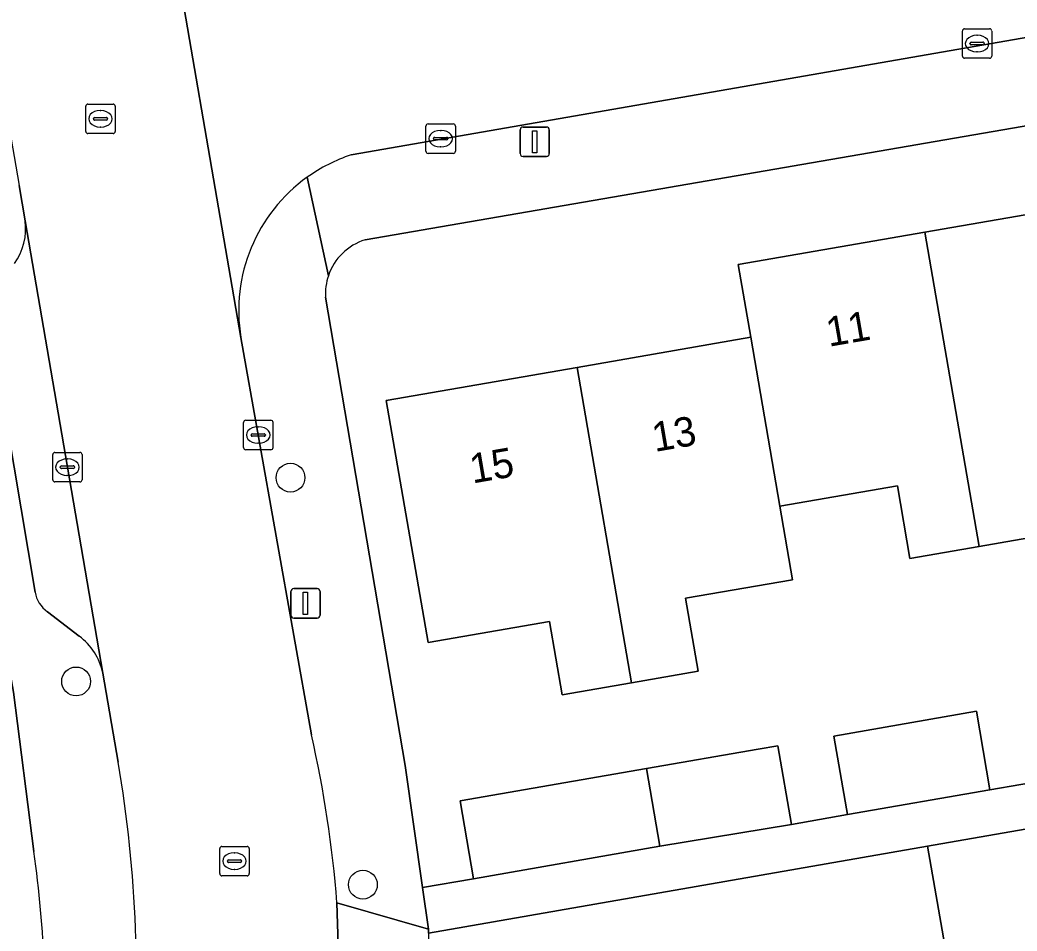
# Model space of a CAD drawing. Extents: x 162879 to 165540, y 384011 to 385181.
# Drawn here: x 163878.05 to 163911.91, y 384592.86 to 384623.78 of the extents above; entities that cross this region are included whole.
import ezdxf

# ---------------------------------------------------------------- set-up
doc = ezdxf.new("R2010")
doc.units = 0
for name, color, linetype in [('IMGEO_Boom', 7, 'Continuous'), ('IMGEO_Erf', 7, 'Continuous'), ('IMGEO_Groenvoorziening', 7, 'Continuous'), ('IMGEO_Kolk', 7, 'Continuous'), ('IMGEO_Lichtmast', 7, 'Continuous'), ('IMGEO_Pand', 7, 'Continuous'), ('IMGEO_Pand_nummerreeks', 7, 'Continuous'), ('IMGEO_Parkeervlak_open', 7, 'Continuous'), ('IMGEO_Rijbaan_lokaal_gesloten', 7, 'Continuous'), ('IMGEO_Rijbaan_lokaal_open', 7, 'Continuous'), ('IMGEO_Rioolput', 7, 'Continuous'), ('IMGEO_Voetpad_open', 7, 'Continuous')]:
    doc.layers.add(name, color=color, linetype=linetype)

msp = doc.modelspace()

# ---------------------------------------------------------------- linework, layer by layer
at = {"layer": 'IMGEO_Boom'}
for centre in [(163887.238, 384608.244), (163879.959, 384601.331), (163889.697, 384594.435)]:
    msp.add_circle(centre, 0.489, dxfattribs=at)
at = {"layer": 'IMGEO_Erf'}
for points in [[(163939.508, 384624.904), (163889.77, 384616.314)], [(163913.025, 384606.328), (163910.621, 384605.912), (163908.271, 384605.506), (163907.846, 384607.967), (163903.85, 384607.276), (163904.28, 384604.779), (163900.651, 384604.151), (163901.079, 384601.677), (163898.82, 384601.286), (163896.459, 384600.878), (163896.03, 384603.361), (163891.911, 384602.649), (163890.49, 384610.869), (163896.971, 384611.99), (163902.866, 384613.009), (163902.439, 384615.483), (163908.777, 384616.579), (163915.001, 384617.655)], [(163888.43, 384614.367), (163891.13, 384598.48), (163891.723, 384594.336), (163893.456, 384594.637), (163892.998, 384597.274), (163899.324, 384598.373), (163903.119, 384599.032), (163903.785, 384599.148), (163904.244, 384596.481), (163906.147, 384596.812), (163906.114, 384597.003), (163905.688, 384599.478), (163910.526, 384600.318), (163910.986, 384597.652), (163913.091, 384598.018)], [(163919.328, 384581.993), (163910.653, 384585.499), (163908.865, 384595.738), (163891.925, 384592.79), (163891.946, 384588.437), (163891.92, 384587.83), (163924.597, 384572.526)]]:
    msp.add_lwpolyline(points, dxfattribs=at)
for centre, radius, start, end in [((163890.328, 384614.496), 1.902, 107.0514, 161.5052), ((163890.317, 384614.497), 1.891, 161.4325, 183.9323)]:
    msp.add_arc(centre, radius, start, end, dxfattribs=at)
at = {"layer": 'IMGEO_Groenvoorziening'}
msp.add_lwpolyline([(163878.525, 384595.56), (163877.838, 384600.971), (163877.359, 384603.601), (163876.394, 384603.445), (163877.092, 384596.073), (163877.72, 384586.145), (163870.006, 384564.899), (163872.567, 384563.854), (163875.144, 384571.725), (163876.795, 384576.84)], dxfattribs=at)
msp.add_arc((163838.083, 384589.921), 40.834, 356.7591, 7.9384, dxfattribs=at)
at = {"layer": 'IMGEO_Kolk'}
for p, q in [((163910.049, 384622.552), (163910.049, 384623.404)), ((163910.124, 384623.478), (163910.976, 384623.478)), ((163910.537, 384623.258), (163910.562, 384623.258)), ((163911.05, 384623.404), (163911.05, 384622.552)), ((163910.308, 384622.972), (163910.308, 384622.984)), ((163910.746, 384622.935), (163910.348, 384622.935)), ((163910.351, 384623.021), (163910.749, 384623.021)), ((163910.792, 384622.984), (163910.792, 384622.972)), ((163910.56, 384622.698), (163910.535, 384622.698)), ((163910.976, 384622.478), (163910.124, 384622.478)), ((163891.837, 384619.325), (163891.837, 384620.177)), ((163891.912, 384620.251), (163892.764, 384620.251)), ((163892.838, 384620.177), (163892.838, 384619.325)), ((163892.325, 384620.031), (163892.35, 384620.031)), ((163892.096, 384619.745), (163892.096, 384619.757)), ((163892.534, 384619.708), (163892.136, 384619.708)), ((163892.139, 384619.794), (163892.537, 384619.794)), ((163892.58, 384619.757), (163892.58, 384619.745)), ((163892.764, 384619.251), (163891.912, 384619.251)), ((163892.348, 384619.471), (163892.323, 384619.471)), ((163885.643, 384609.267), (163885.643, 384610.119)), ((163885.718, 384610.193), (163886.57, 384610.193)), ((163886.644, 384610.119), (163886.644, 384609.267)), ((163885.902, 384609.687), (163885.902, 384609.699)), ((163885.945, 384609.736), (163886.343, 384609.736)), ((163886.131, 384609.973), (163886.156, 384609.973)), ((163886.386, 384609.699), (163886.386, 384609.687)), ((163886.34, 384609.65), (163885.942, 384609.65)), ((163886.154, 384609.413), (163886.129, 384609.413)), ((163879.164, 384608.176), (163879.164, 384609.028)), ((163879.239, 384609.102), (163880.091, 384609.102)), ((163880.165, 384609.028), (163880.165, 384608.176)), ((163886.57, 384609.193), (163885.718, 384609.193)), ((163879.652, 384608.882), (163879.677, 384608.882)), ((163879.423, 384608.596), (163879.423, 384608.608)), ((163879.861, 384608.559), (163879.463, 384608.559)), ((163879.466, 384608.645), (163879.864, 384608.645)), ((163879.675, 384608.322), (163879.65, 384608.322)), ((163879.907, 384608.608), (163879.907, 384608.596)), ((163880.091, 384608.102), (163879.239, 384608.102))]:
    msp.add_line(p, q, dxfattribs=at)
for points in [[(163910.049, 384622.552), (163910.049, 384623.404)], [(163910.124, 384623.478), (163910.976, 384623.478)], [(163911.05, 384623.404), (163911.05, 384622.552)], [(163910.976, 384622.478), (163910.124, 384622.478)], [(163891.837, 384619.325), (163891.837, 384620.177)], [(163891.912, 384620.251), (163892.764, 384620.251)], [(163892.838, 384620.177), (163892.838, 384619.325)], [(163892.764, 384619.251), (163891.912, 384619.251)], [(163885.643, 384609.267), (163885.643, 384610.119)], [(163885.718, 384610.193), (163886.57, 384610.193)], [(163886.644, 384610.119), (163886.644, 384609.267)], [(163879.164, 384608.176), (163879.164, 384609.028)], [(163879.239, 384609.102), (163880.091, 384609.102)], [(163880.165, 384609.028), (163880.165, 384608.176)], [(163886.57, 384609.193), (163885.718, 384609.193)], [(163880.091, 384608.102), (163879.239, 384608.102)]]:
    msp.add_lwpolyline(points, dxfattribs=at)
for centre, radius, start, end in [((163910.126, 384623.402), 0.0765, 91.552, 178.448), ((163910.126, 384623.402), 0.0765, 91.552, 178.448), ((163910.974, 384623.402), 0.0765, 1.552, 88.448), ((163910.974, 384623.402), 0.0765, 1.552, 88.448), ((163910.348, 384622.981), 0.0403, 85.8775, 175.7526), ((163910.345, 384622.971), 0.0366, 178.938, 274.7102), ((163910.749, 384622.978), 0.043, 264.8664, 352.4533), ((163910.753, 384622.983), 0.0386, 1.7309, 96.639), ((163910.126, 384622.554), 0.0765, 181.552, 268.448), ((163910.126, 384622.554), 0.0765, 181.552, 268.448), ((163910.974, 384622.554), 0.0765, 271.552, 358.448), ((163910.974, 384622.554), 0.0765, 271.552, 358.448), ((163891.914, 384620.175), 0.0765, 91.552, 178.448), ((163891.914, 384620.175), 0.0765, 91.552, 178.448), ((163892.762, 384620.175), 0.0765, 1.552, 88.448), ((163892.762, 384620.175), 0.0765, 1.552, 88.448), ((163892.136, 384619.754), 0.0403, 85.8775, 175.7526), ((163892.133, 384619.744), 0.0366, 178.938, 274.7102), ((163892.537, 384619.751), 0.043, 264.8664, 352.4533), ((163892.541, 384619.756), 0.0386, 1.7309, 96.639), ((163891.914, 384619.327), 0.0765, 181.552, 268.448), ((163891.914, 384619.327), 0.0765, 181.552, 268.448), ((163892.762, 384619.327), 0.0765, 271.552, 358.448), ((163892.762, 384619.327), 0.0765, 271.552, 358.448), ((163885.72, 384610.117), 0.0765, 91.552, 178.448), ((163885.72, 384610.117), 0.0765, 91.552, 178.448), ((163886.568, 384610.117), 0.0765, 1.552, 88.448), ((163886.568, 384610.117), 0.0765, 1.552, 88.448), ((163885.942, 384609.696), 0.0403, 85.8775, 175.7526), ((163885.939, 384609.686), 0.0366, 178.938, 274.7102), ((163886.343, 384609.693), 0.043, 264.8664, 352.4533), ((163886.347, 384609.698), 0.0386, 1.7309, 96.639), ((163879.241, 384609.026), 0.0765, 91.552, 178.448), ((163879.241, 384609.026), 0.0765, 91.552, 178.448), ((163880.089, 384609.026), 0.0765, 1.552, 88.448), ((163880.089, 384609.026), 0.0765, 1.552, 88.448), ((163885.72, 384609.269), 0.0765, 181.552, 268.448), ((163885.72, 384609.269), 0.0765, 181.552, 268.448), ((163886.568, 384609.269), 0.0765, 271.552, 358.448), ((163886.568, 384609.269), 0.0765, 271.552, 358.448), ((163879.463, 384608.605), 0.0403, 85.8775, 175.7526), ((163879.46, 384608.595), 0.0366, 178.938, 274.7102), ((163879.864, 384608.602), 0.043, 264.8664, 352.4533), ((163879.868, 384608.607), 0.0386, 1.7309, 96.639), ((163879.241, 384608.178), 0.0765, 181.552, 268.448), ((163879.241, 384608.178), 0.0765, 181.552, 268.448), ((163880.089, 384608.178), 0.0765, 271.552, 358.448), ((163880.089, 384608.178), 0.0765, 271.552, 358.448)]:
    msp.add_arc(centre, radius, start, end, dxfattribs=at)
for centre, major_axis, ratio, start_param, end_param in [((163910.536, 384622.978), (-0.387, 0.002), 0.722429, 4.712389, 7.853982), ((163910.561, 384622.978), (-0.39, 0.002), 0.717154, 1.570796, 4.712389), ((163892.324, 384619.751), (-0.387, 0.002), 0.722429, 4.712389, 7.853982), ((163892.349, 384619.751), (-0.39, 0.002), 0.717154, 1.570796, 4.712389), ((163886.13, 384609.693), (-0.387, 0.002), 0.722429, 4.712389, 7.853982), ((163886.155, 384609.693), (-0.39, 0.002), 0.717154, 1.570796, 4.712389), ((163879.651, 384608.602), (-0.387, 0.002), 0.722429, 4.712389, 7.853982), ((163879.676, 384608.602), (-0.39, 0.002), 0.717154, 1.570796, 4.712389)]:
    msp.add_ellipse(centre, major_axis=major_axis, ratio=ratio, start_param=start_param, end_param=end_param, dxfattribs=at)
at = {"layer": 'IMGEO_Lichtmast'}
for p, q in [((163895.035, 384619.246), (163895.035, 384620.046)), ((163895.035, 384620.046), (163895.035, 384619.246)), ((163895.135, 384620.146), (163895.925, 384620.146)), ((163895.925, 384620.146), (163895.135, 384620.146)), ((163896.025, 384620.046), (163896.025, 384619.246)), ((163896.025, 384619.246), (163896.025, 384620.046)), ((163895.925, 384619.146), (163895.135, 384619.146)), ((163895.135, 384619.146), (163895.925, 384619.146)), ((163887.251, 384603.581), (163887.251, 384604.381)), ((163887.251, 384604.381), (163887.251, 384603.581)), ((163887.351, 384604.481), (163888.141, 384604.481)), ((163888.141, 384604.481), (163887.351, 384604.481)), ((163888.241, 384604.381), (163888.241, 384603.581)), ((163888.241, 384603.581), (163888.241, 384604.381)), ((163888.141, 384603.481), (163887.351, 384603.481)), ((163887.351, 384603.481), (163888.141, 384603.481))]:
    msp.add_line(p, q, dxfattribs=at)
for points in [[(163895.455, 384620.021), (163895.605, 384620.021), (163895.605, 384619.271), (163895.455, 384619.271), (163895.455, 384620.021)], [(163887.671, 384604.356), (163887.821, 384604.356), (163887.821, 384603.606), (163887.671, 384603.606), (163887.671, 384604.356)]]:
    msp.add_lwpolyline(points, dxfattribs=at)
for centre, start, end in [((163895.135, 384620.046), 90, 180), ((163895.135, 384620.046), 90, 180), ((163895.925, 384620.046), 0, 90), ((163895.925, 384620.046), 360, 90), ((163895.135, 384619.246), 180, 270), ((163895.135, 384619.246), 180, 270), ((163895.925, 384619.246), 270, 0), ((163895.925, 384619.246), 270, 0), ((163887.351, 384604.381), 90, 180), ((163887.351, 384604.381), 90, 180), ((163888.141, 384604.381), 0, 90), ((163888.141, 384604.381), 360, 90), ((163887.351, 384603.581), 180, 270), ((163887.351, 384603.581), 180, 270), ((163888.141, 384603.581), 270, 0), ((163888.141, 384603.581), 270, 0)]:
    msp.add_arc(centre, 0.1, start, end, dxfattribs=at)
at = {"layer": 'IMGEO_Pand'}
for points in [[(163908.777, 384616.579), (163910.621, 384605.912), (163913.025, 384606.328), (163912.584, 384608.874), (163916.406, 384609.535), (163915.001, 384617.655)], [(163908.777, 384616.579), (163902.439, 384615.483), (163902.866, 384613.009), (163903.85, 384607.276), (163907.846, 384607.967), (163908.271, 384605.506), (163910.621, 384605.912)], [(163896.971, 384611.99), (163898.82, 384601.286), (163901.079, 384601.677), (163900.651, 384604.151), (163904.28, 384604.779), (163903.85, 384607.276), (163902.866, 384613.009)], [(163896.971, 384611.99), (163890.49, 384610.869), (163891.911, 384602.649), (163896.03, 384603.361), (163896.459, 384600.878), (163898.82, 384601.286)], [(163919.328, 384581.993), (163946.296, 384586.722), (163943.672, 384601.795), (163908.865, 384595.738), (163910.653, 384585.499)], [(163905.688, 384599.478), (163906.114, 384597.003), (163906.147, 384596.812), (163910.986, 384597.652), (163910.526, 384600.318)], [(163903.119, 384599.032), (163899.324, 384598.373), (163899.779, 384595.735), (163904.244, 384596.481), (163903.785, 384599.148)], [(163899.779, 384595.735), (163899.324, 384598.373), (163892.998, 384597.274), (163893.456, 384594.637)]]:
    msp.add_lwpolyline(points, close=True, dxfattribs=at)
at = {"layer": 'IMGEO_Parkeervlak_open'}
for points in [[(163880.865, 384601.609), (163879.662, 384608.602), (163878.227, 384616.967)], [(163876.974, 384613.745), (163877.616, 384610.016), (163878.567, 384604.361)], [(163878.988, 384603.696), (163880.062, 384602.867)]]:
    msp.add_lwpolyline(points, dxfattribs=at)
for centre, radius, start, end in [((163876.228, 384616.687), 2.018, 324.3895, 7.9646), ((163879.564, 384604.526), 1.011, 189.421, 235.2534), ((163878.866, 384601.218), 2.037, 11.0587, 54.0427)]:
    msp.add_arc(centre, radius, start, end, dxfattribs=at)
at = {"layer": 'IMGEO_Rijbaan_lokaal_gesloten'}
for points in [[(163870.435, 384661.816), (163870.904, 384659.062), (163872.782, 384648.079), (163873.477, 384644.294), (163874.444, 384638.886), (163878.022, 384618.162), (163878.227, 384616.967), (163879.662, 384608.602), (163880.865, 384601.609), (163881.385, 384598.587)], [(163887.95, 384599.516), (163885.554, 384613.002), (163882.756, 384629.235), (163877.282, 384661.144)], [(163888.925, 384590.266), (163888.815, 384593.817)]]:
    msp.add_lwpolyline(points, dxfattribs=at)
for centre, radius, start, end in [((163849.98, 384590.838), 38.949, 4.3869, 12.8741), ((163838.759, 384591.259), 43.251, 354.7383, 9.7542)]:
    msp.add_arc(centre, radius, start, end, dxfattribs=at)
at = {"layer": 'IMGEO_Rijbaan_lokaal_open'}
for points in [[(163882.756, 384629.235), (163885.554, 384613.002)], [(163889.294, 384619.2), (163930.565, 384626.389)]]:
    msp.add_lwpolyline(points, dxfattribs=at)
for centre, radius, start, end in [((163891.076, 384613.866), 5.624, 108.4684, 125.5221), ((163891.054, 384613.911), 5.575, 125.6108, 189.3845)]:
    msp.add_arc(centre, radius, start, end, dxfattribs=at)
at = {"layer": 'IMGEO_Rioolput'}
for p, q in [((163880.287, 384619.998), (163880.287, 384620.85)), ((163880.362, 384620.924), (163881.214, 384620.924)), ((163881.288, 384620.85), (163881.288, 384619.998)), ((163880.775, 384620.704), (163880.8, 384620.704)), ((163880.546, 384620.418), (163880.546, 384620.43)), ((163880.984, 384620.381), (163880.586, 384620.381)), ((163880.589, 384620.467), (163880.987, 384620.467)), ((163881.03, 384620.43), (163881.03, 384620.418)), ((163881.214, 384619.924), (163880.362, 384619.924)), ((163880.798, 384620.144), (163880.773, 384620.144)), ((163884.837, 384594.807), (163884.837, 384595.659)), ((163884.912, 384595.733), (163885.764, 384595.733)), ((163885.325, 384595.513), (163885.35, 384595.513)), ((163885.838, 384595.659), (163885.838, 384594.807)), ((163885.096, 384595.227), (163885.096, 384595.239)), ((163885.534, 384595.19), (163885.136, 384595.19)), ((163885.139, 384595.276), (163885.537, 384595.276)), ((163885.58, 384595.239), (163885.58, 384595.227)), ((163885.348, 384594.953), (163885.323, 384594.953)), ((163885.764, 384594.733), (163884.912, 384594.733))]:
    msp.add_line(p, q, dxfattribs=at)
for points in [[(163880.287, 384619.998), (163880.287, 384620.85)], [(163880.362, 384620.924), (163881.214, 384620.924)], [(163881.288, 384620.85), (163881.288, 384619.998)], [(163881.214, 384619.924), (163880.362, 384619.924)], [(163884.837, 384594.807), (163884.837, 384595.659)], [(163884.912, 384595.733), (163885.764, 384595.733)], [(163885.838, 384595.659), (163885.838, 384594.807)], [(163885.764, 384594.733), (163884.912, 384594.733)]]:
    msp.add_lwpolyline(points, dxfattribs=at)
for centre, radius, start, end in [((163880.364, 384620.848), 0.0765, 91.552, 178.448), ((163880.364, 384620.848), 0.0765, 91.552, 178.448), ((163881.212, 384620.848), 0.0765, 1.552, 88.448), ((163881.212, 384620.848), 0.0765, 1.552, 88.448), ((163880.586, 384620.427), 0.0403, 85.8775, 175.7526), ((163880.583, 384620.417), 0.0366, 178.938, 274.7102), ((163880.987, 384620.424), 0.043, 264.8664, 352.4533), ((163880.991, 384620.429), 0.0386, 1.7309, 96.639), ((163880.364, 384620), 0.0765, 181.552, 268.448), ((163880.364, 384620), 0.0765, 181.552, 268.448), ((163881.212, 384620), 0.0765, 271.552, 358.448), ((163881.212, 384620), 0.0765, 271.552, 358.448), ((163884.914, 384595.657), 0.0765, 91.552, 178.448), ((163884.914, 384595.657), 0.0765, 91.552, 178.448), ((163885.762, 384595.657), 0.0765, 1.552, 88.448), ((163885.762, 384595.657), 0.0765, 1.552, 88.448), ((163885.136, 384595.236), 0.0403, 85.8775, 175.7526), ((163885.133, 384595.226), 0.0366, 178.938, 274.7102), ((163885.537, 384595.233), 0.043, 264.8664, 352.4533), ((163885.541, 384595.238), 0.0386, 1.7309, 96.639), ((163884.914, 384594.809), 0.0765, 181.552, 268.448), ((163884.914, 384594.809), 0.0765, 181.552, 268.448), ((163885.762, 384594.809), 0.0765, 271.552, 358.448), ((163885.762, 384594.809), 0.0765, 271.552, 358.448)]:
    msp.add_arc(centre, radius, start, end, dxfattribs=at)
for centre, major_axis, ratio, start_param, end_param in [((163880.774, 384620.424), (-0.387, 0.002), 0.722429, 4.712389, 7.853982), ((163880.799, 384620.424), (-0.39, 0.002), 0.717154, 1.570796, 4.712389), ((163885.324, 384595.233), (-0.387, 0.002), 0.722429, 4.712389, 7.853982), ((163885.349, 384595.233), (-0.39, 0.002), 0.717154, 1.570796, 4.712389)]:
    msp.add_ellipse(centre, major_axis=major_axis, ratio=ratio, start_param=start_param, end_param=end_param, dxfattribs=at)
at = {"layer": 'IMGEO_Voetpad_open'}
for points in [[(163872.782, 384648.079), (163872.29, 384647.995), (163870.412, 384658.978), (163868.847, 384658.295), (163867.391, 384655.564), (163868.638, 384648.333), (163868.915, 384646.347), (163876.394, 384603.445), (163877.359, 384603.601), (163877.838, 384600.971), (163878.525, 384595.56)], [(163958.855, 384627.143), (163959.412, 384624.087), (163965.375, 384625.078), (163964.157, 384632.241), (163958.192, 384631.202), (163958.392, 384630.025), (163941.556, 384627.117), (163941.361, 384628.27), (163933.294, 384626.865), (163930.565, 384626.389), (163889.294, 384619.2)], [(163889.77, 384616.314), (163939.508, 384624.904)], [(163878.227, 384616.967), (163878.022, 384618.162)], [(163887.808, 384618.443), (163888.524, 384615.099)], [(163888.524, 384615.099), (163887.808, 384618.443)], [(163888.815, 384593.817), (163891.924, 384592.929), (163891.723, 384594.336), (163891.13, 384598.48), (163888.43, 384614.367)], [(163878.567, 384604.361), (163877.616, 384610.016), (163877.124, 384609.932), (163876.482, 384613.661), (163876.974, 384613.745)], [(163885.554, 384613.002), (163887.95, 384599.516)], [(163880.062, 384602.867), (163878.988, 384603.696)], [(163881.385, 384598.587), (163880.865, 384601.609)], [(163913.091, 384598.018), (163910.986, 384597.652), (163906.147, 384596.812), (163904.244, 384596.481), (163899.779, 384595.735), (163893.456, 384594.637), (163891.723, 384594.336), (163891.924, 384592.929), (163891.925, 384592.79), (163908.865, 384595.738), (163943.672, 384601.795)], [(163891.925, 384592.79), (163891.924, 384592.929), (163888.815, 384593.817), (163888.925, 384590.266)]]:
    msp.add_lwpolyline(points, dxfattribs=at)
for centre, radius, start, end in [((163891.076, 384613.866), 5.624, 108.4684, 125.5221), ((163891.054, 384613.911), 5.575, 125.6108, 189.3845), ((163876.228, 384616.687), 2.018, 324.3895, 7.9646), ((163890.328, 384614.496), 1.902, 107.0514, 161.5052), ((163890.317, 384614.497), 1.891, 161.4325, 183.9323), ((163879.564, 384604.526), 1.011, 189.421, 235.2534), ((163878.866, 384601.218), 2.037, 11.0587, 54.0427), ((163849.98, 384590.838), 38.949, 4.3869, 12.8741), ((163838.759, 384591.259), 43.251, 354.7383, 9.7542), ((163838.083, 384589.921), 40.834, 356.7591, 7.9384)]:
    msp.add_arc(centre, radius, start, end, dxfattribs=at)

# ---------------------------------------------------------------- texts
at = {"layer": 'IMGEO_Pand_nummerreeks'}
for s, rotation, p in [('11', 9.8084, (163905.517, 384612.686)), ('13', 9.8103, (163899.606, 384609.116)), ('15', 9.8103, (163893.418, 384608.046))]:
    msp.add_text(s, height=1, rotation=rotation, dxfattribs=at).set_placement(p)

doc.saveas('drawing.dxf')
